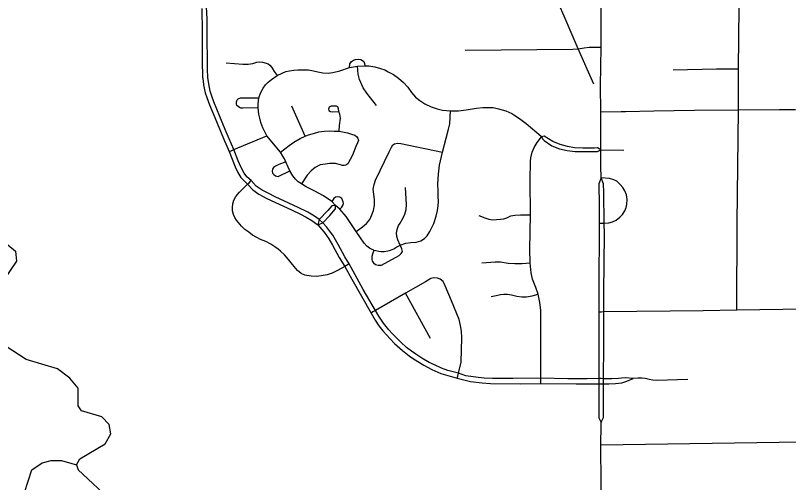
# Model space of a CAD drawing. Extents: x -1403959 to 81668, y -1400582 to 11018.
# Drawn here: x 6695.1 to 6835.6, y 8723.2 to 8808.1 of the extents above; entities that cross this region are included whole.
import ezdxf

# ---------------------------------------------------------------- set-up
doc = ezdxf.new("R2010")
doc.units = 0
for name, color, linetype in [('tdCiSectNmbr', 7, 'Continuous'), ('tdCiSectTwpRng', 7, 'Continuous'), ('tdCoSurfBitum', 7, 'Continuous')]:
    doc.layers.add(name, color=color, linetype=linetype)

msp = doc.modelspace()

# ---------------------------------------------------------------- linework, layer by layer
at = {"layer": 'tdCiSectNmbr'}
for points in [[(6801.54, 8780.67), (6801.54, 8783.66), (6801.54, 8790.53), (6801.48, 8795.28), (6801.58, 8802.28), (6801.6, 8811.86), (6801.57, 8814.53)], [(6801.55, 8778.55), (6801.54, 8780.67)], [(6801.55, 8778.55), (6801.18, 8777.47), (6801.21, 8773.53), (6801.2, 8770.33), (6801.18, 8758.1), (6801.17, 8754.24), (6801.13, 8743.09), (6801.13, 8742.07), (6801.13, 8741.16), (6801.13, 8734.98), (6801.56, 8734.11)], [(6801.71, 8734.42), (6801.99, 8735.03), (6802, 8739.74), (6802.01, 8741.15), (6802.01, 8741.59), (6802.02, 8742.06), (6802.05, 8748.12), (6802.08, 8754.25), (6802.09, 8757.81), (6802.18, 8768.33), (6802.15, 8770.34), (6802.06, 8775.91), (6802, 8777.47), (6801.55, 8778.55)], [(6801.65, 8717.7), (6801.59, 8722.88), (6801.54, 8730.02), (6801.56, 8733.6)], [(6801.56, 8734.11), (6801.71, 8734.42)], [(6801.56, 8733.6), (6801.56, 8734.11)]]:
    msp.add_lwpolyline(points, dxfattribs=at)
at = {"layer": 'tdCiSectTwpRng'}
for points in [[(6826.26, 8754.55), (6826.29, 8770.4), (6826.52, 8790.94), (6826.55, 8798.37), (6826.71, 8815.22)], [(6801.6, 8742.07), (6801.13, 8742.07), (6799.04, 8742.06), (6795.54, 8742.06), (6790.59, 8742.16), (6785.49, 8742.08), (6781.8, 8742.1), (6780.29, 8742.17), (6779.21, 8742.27), (6776.96, 8742.61), (6775.63, 8743.04), (6773.71, 8743.56), (6772.57, 8743.99), (6771.27, 8744.59), (6770.32, 8745.02), (6768.99, 8745.81), (6767.88, 8746.52), (6767.09, 8747.07), (6766.19, 8747.75), (6765.16, 8748.69), (6764.59, 8749.26), (6763.64, 8750.21), (6762.95, 8750.96), (6762.02, 8752.15), (6761.14, 8753.41), (6760.55, 8754.48), (6758.32, 8758.25), (6755.74, 8762.93), (6754.94, 8764.23), (6753.76, 8766.42), (6752.76, 8768.12), (6752.15, 8768.96), (6751.62, 8769.64), (6750.96, 8770.37), (6750.31, 8771), (6749.45, 8771.58), (6748.24, 8772.34), (6746.5, 8773.16), (6744.75, 8773.97), (6742.31, 8775.11), (6741.03, 8775.76), (6739.92, 8776.31), (6738.84, 8777.07), (6737.92, 8778.05), (6737.12, 8778.76), (6736.64, 8779.43), (6736.04, 8780.55), (6735.54, 8781.68), (6734.75, 8783.69), (6733.91, 8785.66), (6733.2, 8787.35), (6732.22, 8789.7), (6731.13, 8792.37), (6730.76, 8793.39), (6730.47, 8794.31), (6730.21, 8795.66), (6730.04, 8796.79), (6729.96, 8798.23), (6729.97, 8800.03), (6729.93, 8803.77), (6729.93, 8807.44), (6729.72, 8810.66)], [(6800.23, 8795.61), (6797.42, 8802.02), (6794.85, 8807.95), (6793.92, 8810.02), (6793.36, 8811.35), (6793.33, 8811.47)], [(6728.97, 8809.34), (6729.01, 8805.08), (6729.04, 8799.18), (6729.05, 8797.52), (6729.09, 8796.94), (6729.18, 8796.14), (6729.26, 8795.49), (6729.37, 8794.83), (6729.57, 8794.01), (6729.84, 8793.13), (6730.34, 8791.82), (6731.31, 8789.51), (6732.89, 8785.7), (6733.91, 8783.34), (6735, 8780.59), (6735.52, 8779.53), (6736.05, 8778.62), (6737.29, 8777.42), (6738.22, 8776.36), (6739.3, 8775.59), (6740.77, 8774.81), (6745.25, 8772.72), (6746.88, 8771.98), (6747.95, 8771.42), (6748.98, 8770.81), (6750.04, 8770.05), (6750.77, 8769.19), (6751.21, 8768.66), (6752.06, 8767.46), (6752.71, 8766.34), (6753.95, 8764.09), (6754.95, 8762.47), (6756.22, 8760.12), (6759.72, 8754), (6760.48, 8752.68), (6761.17, 8751.69), (6761.86, 8750.78), (6763.19, 8749.3), (6764, 8748.46), (6765.45, 8747.19), (6766.69, 8746.21), (6767.47, 8745.68), (6769.3, 8744.53), (6770.77, 8743.74), (6772.44, 8743.02), (6775.4, 8742.16), (6777.84, 8741.55), (6779.94, 8741.3), (6781.46, 8741.2), (6786.9, 8741.16), (6790.59, 8741.22), (6797.01, 8741.12), (6801.13, 8741.16), (6801.59, 8741.15)], [(6776.84, 8801.78), (6796.42, 8801.97), (6797.42, 8802.02)], [(6797.42, 8802.02), (6798.5, 8802.21), (6799.39, 8802.28), (6800.51, 8802.29), (6801.58, 8802.28)], [(6733.4, 8799.44), (6736.44, 8799.2), (6737.41, 8799.19), (6738.24, 8799.36), (6738.94, 8799.56), (6739.47, 8799.63), (6739.99, 8799.6), (6740.64, 8799.42), (6741, 8799.27), (6741.32, 8799.03), (6741.7, 8798.59), (6742.14, 8797.88), (6742.66, 8797.15)], [(6755.82, 8798.61), (6755.84, 8799.25), (6756.17, 8799.72), (6756.51, 8799.95), (6756.89, 8800.09), (6757.38, 8800.14), (6757.88, 8800.04), (6758.16, 8799.89), (6758.39, 8799.69), (6758.51, 8799.31), (6758.62, 8798.94)], [(6760.25, 8765.43), (6760.09, 8765.49), (6759.94, 8765.54), (6759.45, 8765.81), (6758.99, 8766.16), (6758.49, 8766.7), (6757.8, 8767.65), (6757.03, 8768.84), (6756.31, 8769.89), (6755.21, 8771.53), (6754.08, 8772.86), (6753.27, 8773.56), (6752.57, 8774.26), (6751.1, 8775.28), (6749.48, 8776.12), (6747.95, 8776.9), (6747.07, 8777.45), (6746.48, 8777.82), (6745.96, 8778.34), (6745.52, 8778.91), (6744.97, 8779.81), (6744.68, 8780.48), (6744.21, 8781.48), (6744.01, 8782.01), (6743.71, 8782.5), (6743.24, 8783.24), (6740.8, 8786.21), (6740.04, 8787.63), (6739.66, 8788.6), (6739.49, 8789.42), (6739.33, 8790.16), (6739.19, 8791.27), (6739.23, 8792.02), (6739.31, 8793.07), (6739.65, 8793.97), (6740.11, 8794.84), (6740.56, 8795.48), (6741.04, 8795.94), (6741.65, 8796.45), (6742.66, 8797.15), (6743.55, 8797.57), (6744.26, 8797.86), (6744.89, 8798.02), (6745.7, 8798.15), (6746.44, 8798.21), (6747.33, 8798.21), (6748.35, 8798.17), (6749.24, 8798.02), (6750.03, 8797.81), (6750.95, 8797.67), (6751.94, 8797.6), (6752.8, 8797.69), (6754.04, 8798.01), (6755.82, 8798.61), (6757.26, 8798.86), (6758.62, 8798.94), (6759.3, 8798.91), (6760.39, 8798.74), (6761.42, 8798.44), (6762.21, 8798.18), (6762.85, 8797.83), (6763.82, 8797.33), (6764.7, 8796.67), (6765.63, 8795.89), (6766.4, 8795.02), (6767.07, 8794.06), (6767.79, 8793.24), (6768.59, 8792.63), (6769.5, 8792.02), (6770.66, 8791.45), (6771.77, 8791.08), (6772.72, 8790.87), (6773.46, 8790.8), (6774.17, 8790.73), (6775.62, 8790.74), (6777.01, 8790.89), (6778.92, 8791.2), (6780.03, 8791.32), (6781.03, 8791.35), (6781.93, 8791.32), (6782.93, 8791.12), (6784.23, 8790.74), (6785.3, 8790.23), (6785.72, 8790.04), (6786.75, 8789.35), (6787.93, 8788.44), (6790.65, 8786.13), (6790.75, 8786.04)], [(6760.69, 8791.68), (6758.95, 8793.95), (6758.29, 8794.93), (6757.63, 8796.4), (6757.38, 8797.38), (6757.26, 8798.86)], [(6814.65, 8798.21), (6822.57, 8798.37), (6826.55, 8798.37)], [(6739.19, 8791.27), (6736.39, 8791.24), (6736.07, 8791.25), (6735.82, 8791.34), (6735.55, 8791.51), (6735.35, 8791.73), (6735.24, 8792.03), (6735.24, 8792.37), (6735.39, 8792.72), (6735.58, 8792.93), (6735.98, 8793.07), (6736.3, 8793.11), (6739.31, 8793.07)], [(6747.72, 8786.12), (6745.35, 8791.56)], [(6753.85, 8790.65), (6753.78, 8791.08), (6753.68, 8791.44), (6753.43, 8791.61), (6752.48, 8791.58), (6752.14, 8791.39), (6751.99, 8791.05), (6752.08, 8790.79), (6752.35, 8790.59), (6752.63, 8790.55), (6753.77, 8790.62)], [(6805.19, 8790.6), (6806.03, 8790.62), (6811.16, 8790.73), (6818.54, 8790.83), (6826.52, 8790.94), (6833.99, 8790.98), (6836.9, 8790.96)], [(6753.91, 8787.03), (6754.02, 8788.05), (6754.17, 8789.43), (6754.04, 8790.11), (6753.85, 8790.62)], [(6760.25, 8765.43), (6760.6, 8765.34), (6761.13, 8765.22), (6761.59, 8765.17), (6762.14, 8765.2), (6762.77, 8765.27), (6763.29, 8765.42), (6763.86, 8765.67), (6764.39, 8766.04), (6765, 8766.33), (6766.07, 8766.67), (6766.95, 8766.79), (6767.95, 8766.87), (6768.79, 8767.11), (6769.43, 8767.53), (6769.94, 8768.05), (6770.4, 8768.79), (6771.13, 8770.29), (6771.54, 8771.59), (6771.8, 8772.61), (6771.93, 8773.45), (6771.99, 8774.29), (6771.93, 8775.2), (6771.96, 8776.22), (6771.9, 8777.42), (6771.99, 8779.21), (6772.16, 8780.84), (6772.71, 8783.25), (6773.41, 8785.78), (6773.84, 8787.4), (6774.08, 8788.38), (6774.17, 8790.73)], [(6801.54, 8790.53), (6805.19, 8790.6)], [(6743.24, 8783.24), (6744.83, 8784.44), (6745.68, 8785.05), (6746.84, 8785.72), (6747.72, 8786.12), (6748.38, 8786.37), (6749.24, 8786.64), (6750.26, 8786.91), (6751.18, 8787.04), (6752.1, 8787.08), (6753.01, 8787.06), (6753.91, 8787.03), (6755.43, 8786.71), (6756.15, 8786.5), (6756.76, 8786.29), (6757.08, 8786.1), (6757.35, 8785.75), (6757.43, 8785.37), (6757.26, 8784.92), (6756.96, 8784.28), (6756.33, 8782.71), (6755.48, 8781.13), (6755.35, 8780.97), (6755.13, 8780.84), (6754.87, 8780.81), (6754.51, 8780.83), (6754.2, 8780.9), (6753.25, 8781.14), (6752.17, 8781.16), (6751.43, 8781.07), (6750.5, 8780.9), (6749.58, 8780.42), (6748.85, 8779.83), (6748.11, 8779.03), (6747.07, 8777.45)], [(6733.91, 8783.34), (6734.27, 8783.49), (6734.75, 8783.69), (6740.8, 8786.21)], [(6790.59, 8741.22), (6790.59, 8741.65), (6790.59, 8742.16), (6790.62, 8750.62), (6790.6, 8754.51), (6790.43, 8755.89), (6790.11, 8757.43), (6789.67, 8758.65), (6789.11, 8760.14), (6788.86, 8761.29), (6788.69, 8763.13), (6788.62, 8765.58), (6788.72, 8771.82), (6788.69, 8778.11), (6788.71, 8781.54), (6788.78, 8782.2), (6789.02, 8783.22), (6789.38, 8784.09), (6789.94, 8784.99), (6790.75, 8786.04)], [(6801.54, 8783.66), (6800.91, 8784.02), (6800.37, 8783.98), (6798.24, 8783.98), (6796.74, 8784.03), (6795.44, 8784.23), (6794.12, 8784.6), (6792.76, 8785.18), (6791.21, 8786.13), (6790.75, 8786.04)], [(6790.75, 8786.04), (6790.96, 8785.57), (6791.22, 8785.33), (6792.62, 8784.4), (6794.02, 8783.85), (6795.37, 8783.52), (6796.82, 8783.37), (6800.92, 8783.33), (6801.54, 8783.66)], [(6757.03, 8768.84), (6758.16, 8769.63), (6758.92, 8770.29), (6759.48, 8770.97), (6759.7, 8771.39), (6759.87, 8771.81), (6760.17, 8772.62), (6760.36, 8773.57), (6760.34, 8774.57), (6760.23, 8775.57), (6760.14, 8776.52), (6760.27, 8777.33), (6760.53, 8778.12), (6763.01, 8783.3), (6763.42, 8784.15), (6763.7, 8784.53), (6764, 8784.74), (6764.55, 8784.88), (6765.16, 8784.83), (6772.71, 8783.25)], [(6801.54, 8783.66), (6805.71, 8783.57)], [(6744.21, 8781.48), (6742.96, 8780.98), (6742.33, 8780.69), (6741.96, 8780.45), (6741.79, 8780.15), (6741.74, 8779.77), (6741.82, 8779.42), (6742.05, 8779.14), (6742.38, 8778.92), (6742.84, 8778.82), (6744.97, 8779.81)], [(6801.68, 8770.34), (6802.15, 8770.34), (6802.95, 8770.36), (6803.61, 8770.56), (6804.29, 8770.9), (6805, 8771.43), (6805.48, 8771.92), (6805.85, 8772.57), (6806.13, 8773.2), (6806.22, 8773.76), (6806.28, 8774.65), (6806.19, 8775.5), (6805.89, 8776.17), (6805.53, 8776.8), (6805.02, 8777.38), (6804.43, 8777.94), (6803.87, 8778.21), (6803.1, 8778.47), (6801.55, 8778.55)], [(6755.74, 8762.93), (6755.27, 8762.66), (6754.95, 8762.47), (6753.72, 8761.76), (6752.68, 8761.25), (6751.73, 8760.95), (6750.67, 8760.73), (6749.79, 8760.63), (6748.81, 8760.68), (6747.7, 8760.89), (6747.01, 8761.19), (6746.34, 8761.74), (6745.43, 8762.83), (6744.72, 8763.73), (6743.97, 8764.55), (6743.27, 8765.24), (6742.81, 8765.61), (6742.23, 8766.05), (6741.52, 8766.49), (6740.57, 8766.99), (6739.64, 8767.36), (6738.93, 8767.71), (6738.19, 8768.16), (6737.51, 8768.66), (6736.77, 8769.17), (6736.17, 8769.79), (6735.29, 8770.85), (6734.95, 8771.36), (6734.71, 8771.92), (6734.55, 8772.56), (6734.56, 8773.18), (6734.61, 8773.81), (6734.77, 8774.48), (6735.12, 8775.15), (6735.81, 8775.93), (6737.29, 8777.42), (6737.54, 8777.66), (6737.54, 8777.66)], [(6737.54, 8777.66), (6737.92, 8778.05)], [(6765, 8766.33), (6764.61, 8767.27), (6764.43, 8767.92), (6764.38, 8768.55), (6764.47, 8769.17), (6764.74, 8769.92), (6765.01, 8770.32), (6765.58, 8771.28), (6765.89, 8771.93), (6766.12, 8772.81), (6766.15, 8773.73), (6766.02, 8776.83)], [(6754.08, 8772.86), (6754.4, 8773.24), (6754.62, 8773.52), (6754.7, 8773.88), (6754.67, 8774.21), (6754.55, 8774.53), (6754.39, 8774.79), (6754.04, 8775.02), (6753.71, 8775.09), (6753.26, 8775.03), (6752.96, 8774.82), (6752.57, 8774.26)], [(6753.27, 8773.56), (6752.57, 8773.46), (6751.85, 8772.65), (6750.31, 8771), (6750.04, 8770.05)], [(6750.04, 8770.05), (6750.96, 8770.37), (6752.23, 8771.71), (6753.28, 8772.91), (6753.27, 8773.56)], [(6779.32, 8771.69), (6780.45, 8771.27), (6781.13, 8771.07), (6781.79, 8770.94), (6782.54, 8770.97), (6783.24, 8771.04), (6783.89, 8771.12), (6784.43, 8771.32), (6785.14, 8771.64), (6785.87, 8771.77), (6786.91, 8771.83), (6788.72, 8771.82)], [(6801.2, 8770.33), (6801.68, 8770.34)], [(6760.25, 8765.43), (6759.97, 8764.71), (6759.89, 8764.25), (6759.86, 8763.79), (6759.94, 8763.42), (6760.2, 8763.11), (6760.55, 8762.84), (6761.04, 8762.67), (6761.64, 8762.7), (6764.83, 8764.45), (6765.22, 8764.81), (6765.42, 8765.2), (6765.31, 8765.65), (6765, 8766.33)], [(6779.85, 8763.14), (6782.28, 8763.3), (6783.25, 8763.29), (6784.67, 8763.08), (6785.87, 8763), (6787.2, 8763), (6788.69, 8763.13)], [(6775.4, 8742.16), (6775.51, 8742.51), (6775.63, 8743.04), (6776.09, 8745.08), (6776.22, 8749.48), (6776.17, 8750.73), (6776, 8751.73), (6775.75, 8752.85), (6774.34, 8756.2), (6773.22, 8758.94), (6772.83, 8759.73), (6772.32, 8760.12), (6771.81, 8760.32), (6771.15, 8760.37), (6770.59, 8760.25), (6769.66, 8759.69), (6765.97, 8757.62), (6760.55, 8754.48), (6760.05, 8754.19), (6759.72, 8754)], [(6770.56, 8749.38), (6765.97, 8757.62)], [(6781.58, 8756.99), (6782.48, 8757.19), (6783.24, 8757.35), (6783.9, 8757.42), (6784.53, 8757.4), (6785.24, 8757.28), (6786.26, 8757.08), (6787.14, 8756.94), (6787.99, 8756.94), (6789.01, 8757.11), (6790.11, 8757.43)], [(6801.17, 8754.24), (6801.61, 8754.24)], [(6801.61, 8754.24), (6802.08, 8754.25), (6820.11, 8754.46), (6826.26, 8754.55), (6847.24, 8754.86), (6856.46, 8755), (6865.86, 8755.14), (6868.82, 8755.05)], [(6801.59, 8741.15), (6802.01, 8741.15), (6802.95, 8741.13), (6804.18, 8741.18), (6805.32, 8741.33), (6806.25, 8741.61), (6807.4, 8742.07)], [(6807.4, 8742.07), (6806.03, 8742.24), (6805.29, 8742.13), (6804.73, 8742.07), (6803.54, 8742.06), (6802.02, 8742.06), (6801.6, 8742.07)], [(6817.31, 8741.89), (6811.78, 8741.73), (6810.98, 8741.78), (6810.28, 8741.94), (6809.55, 8742.1), (6808.99, 8742.18), (6808.26, 8742.18), (6807.4, 8742.07)], [(6801.54, 8730.02), (6854.22, 8730.83), (6864.52, 8730.91)]]:
    msp.add_lwpolyline(points, dxfattribs=at)
at = {"layer": 'tdCoSurfBitum'}
for points in [[(6692.65, 8767.23), (6695.09, 8765.23), (6695.24, 8763.4), (6692.94, 8760.05)], [(6706.16, 8726.43), (6706.77, 8727.5), (6711.36, 8730.24), (6712.43, 8732.07), (6712.13, 8733.75), (6710.76, 8735.12), (6707.1, 8736.2), (6706.49, 8737.12), (6706.49, 8740.32), (6704.97, 8742.16), (6702.68, 8743.84), (6697.04, 8745.54), (6691.09, 8749.37), (6690.78, 8750.13), (6690.48, 8752.73), (6689.42, 8754.26)], [(6696.68, 8721.41), (6698.06, 8725.53), (6699.9, 8726.75), (6701.58, 8727.2), (6703.41, 8727.2), (6706.16, 8726.43), (6706.46, 8725.51), (6712.71, 8719.7)]]:
    msp.add_lwpolyline(points, dxfattribs=at)

doc.saveas('drawing.dxf')
